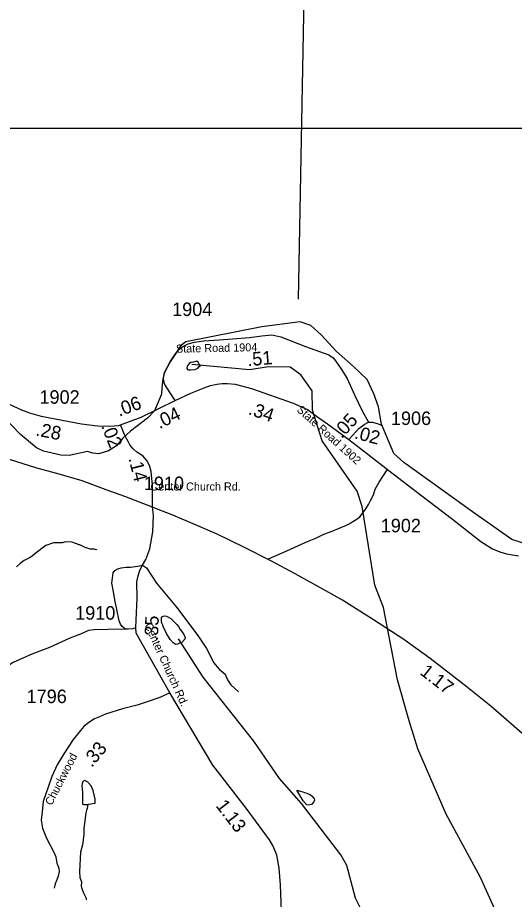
# Model space of a CAD drawing. Extents: x 1248089 to 1457196, y 820910 to 988753.
# Drawn here: x 1433078 to 1437677, y 952957 to 961120 of the extents above; entities that cross this region are included whole.
import ezdxf

# ---------------------------------------------------------------- set-up
doc = ezdxf.new("R2010")
doc.units = 0
for name, color, linetype in [('Exist Boundary Political CountyLine', 7, 'Continuous'), ('Exist Hydrographic Creek Single Shore', 7, 'Continuous'), ('Exist Hydrographic Misc Water Feature', 7, 'Continuous'), ('Exist Road Non-System Type 51', 7, 'Continuous'), ('Exist Road Primary US Attributed', 7, 'Continuous'), ('Exist Road Primary US Mileage Hundredths English Label', 7, 'Continuous'), ('Exist Road Secondary Type 41 Attributed', 7, 'Continuous'), ('Exist Road Secondary Type 51 Attributed', 7, 'Continuous'), ('Exist Road Secondary Type 51 Label', 7, 'Continuous'), ('Map Preparation Inset Cut Line', 7, 'Continuous'), ('Map Preparation Longitude Latitude Lines', 7, 'Continuous'), ('Prop GRAU CAT1 Cell', 7, 'Continuous'), ('Prop Lane Lines', 7, 'Continuous')]:
    doc.layers.add(name, color=color, linetype=linetype)

msp = doc.modelspace()

# ---------------------------------------------------------------- linework, layer by layer
at = {"layer": 'Exist Boundary Political CountyLine'}
for points in [[(1437894.4, 956212.8), (1437652, 956288.6), (1437288.5, 956546.2), (1437015.9, 956743.2), (1436652.4, 957000.9), (1436561.5, 957084.3), (1436447, 957357.7), (1436417.6, 957516.2), (1436375.9, 957637.5), (1436315.3, 957770.1), (1436186.6, 957891.3), (1436027.6, 958031.7), (1435887.5, 958183.1), (1435792.8, 958270.2), (1435694.3, 958304.3), (1435338.8, 958258.7), (1434636.2, 958120.3), (1434585.8, 958080.8), (1434546, 958016.4), (1434489.2, 957934.9), (1434438.1, 957836.4), (1434421.1, 957777.7), (1434413.3, 957694), (1434409.3, 957633.5)], [(1434409.3, 957633.5), (1434345.5, 957481.5), (1434280, 957410.8), (1434124.3, 957292.9), (1434050.3, 957223.1), (1433994.9, 957156.2), (1433917.9, 957109.7), (1433831.3, 957083.4), (1433773.4, 957086.6), (1433723.7, 957103.4), (1433556.3, 957066.2), (1433477.3, 957069.1), (1433318.3, 957107.1), (1433254.3, 957136.1), (1433105.3, 957259.9), (1432937.3, 957435.2)]]:
    msp.add_lwpolyline(points, dxfattribs=at)
at = {"layer": 'Exist Hydrographic Creek Single Shore'}
msp.add_lwpolyline([(1437665.4, 952573.7), (1437657.4, 952632.8), (1437535.4, 952776.6), (1437359.3, 953164.2), (1437045.4, 953745), (1436782.3, 954351.2), (1436704.3, 954608.8), (1436594.3, 954988.6), (1436466.3, 955657.6), (1436386.4, 955866.1), (1436267.3, 956594), (1436220.3, 956736.1), (1435896.3, 957202.3), (1435809.3, 957486.4), (1435804.3, 957663.8), (1435699.3, 957813.7), (1435600.3, 957884.5), (1435400.3, 957888.6), (1435225.3, 957859.3), (1434692.3, 957909.4)], dxfattribs=at)
at = {"layer": 'Exist Hydrographic Misc Water Feature'}
for points in [[(1434770.1, 957900.8), (1434756.4, 957915), (1434750.6, 957929.2), (1434738.3, 957938.9), (1434706.7, 957930), (1434682.6, 957926.4), (1434666.4, 957916.7), (1434648, 957893), (1434645.7, 957871), (1434651.5, 957862.9), (1434659.4, 957858.8), (1434681.4, 957858.4), (1434721.5, 957863.7), (1434745.7, 957875.2), (1434757.9, 957891), (1434770.1, 957900.8)], [(1433812.6, 956195.2), (1433804.5, 956193.4), (1433788.6, 956197.7), (1433748.7, 956198.4), (1433716.9, 956211), (1433708.9, 956211.1), (1433653.4, 956240.2), (1433645.4, 956240.3), (1433621.6, 956252.8), (1433613.6, 956252.9), (1433581.9, 956265.5), (1433523.8, 956266.5), (1433489.7, 956259.1), (1433409.7, 956256.6), (1433339.9, 956234.6), (1433235.9, 956155.7), (1433213.6, 956134), (1433189.3, 956118.6), (1433138.8, 956093.4), (1433100.4, 956066.1), (1433067.9, 956034.7)], [(1434594.5, 955331.9), (1434581.6, 955330.7), (1434557.4, 955319.3), (1434541.4, 955315.5), (1434517.6, 955332), (1434490.1, 955362.4), (1434455.2, 955417.2), (1434424.2, 955481.8), (1434424.4, 955489.8), (1434412.8, 955514), (1434409, 955530.1), (1434409.6, 955562), (1434419.9, 955575.9), (1434436, 955581.6), (1434457.9, 955579.2), (1434497.5, 955556.4), (1434552.6, 955501.5), (1434566.3, 955483.2), (1434583.7, 955454.8), (1434615.1, 955414.2), (1434630.5, 955381.9), (1434626.2, 955366), (1434594.5, 955331.9)], [(1437548.4, 951275.9), (1437440.3, 951310.9), (1437325.4, 951388.8), (1437065.4, 951735.4), (1436721.3, 952100.2), (1436438.3, 952506.5), (1436205.3, 952967.5), (1436127.4, 953271.1), (1436071.3, 953370.7), (1435705.3, 953844.3), (1435501.4, 954074.9), (1435266.4, 954421.1), (1434794.3, 955015), (1434567.3, 955367.6)], [(1433729.2, 953833.7), (1433735.7, 953837.4), (1433795.7, 953846.2), (1433794.6, 953884.3), (1433778, 953964.6), (1433758.7, 954009), (1433729.3, 954041.6), (1433699.6, 954056.1), (1433691.6, 954054.3), (1433677.3, 954040.5), (1433672.8, 954010.5), (1433677.6, 953946.4), (1433678, 953837.6), (1433689.7, 953836.1), (1433729.2, 953833.7)], [(1435661.5, 953967), (1435717.2, 953953.5), (1435733.1, 953945.2), (1435756.9, 953938.9), (1435788.7, 953924.2), (1435804.5, 953911.9), (1435824, 953887.6), (1435827.8, 953875.5), (1435821.5, 953859.6), (1435797.4, 953836)], [(1435797.4, 953836), (1435771, 953828.6), (1435755.1, 953832.8), (1435721.8, 953869.5), (1435661.5, 953967)], [(1433729.2, 953833.7), (1433723, 953797.6), (1433714.8, 953781.7), (1433710.4, 953757.7), (1433691.9, 953613.9), (1433690.9, 953558), (1433677.7, 953462.9), (1433660.1, 953394.4), (1433651, 953214.5), (1433654, 953158.4), (1433669.3, 953118.1), (1433666.6, 953080.2), (1433668.4, 953066.1), (1433683.7, 953023.8), (1433712.8, 952969.3), (1433712.5, 952953.3)]]:
    msp.add_lwpolyline(points, dxfattribs=at)
at = {"layer": 'Exist Road Non-System Type 51'}
for points in [[(1435401.3, 956108.2), (1435522.5, 956163.7), (1435597.3, 956196.6), (1435684.1, 956236.8), (1435762.8, 956269.2), (1435837.5, 956301.7), (1435914.2, 956338.4), (1435990.7, 956366.9), (1436069.4, 956401.2), (1436121.8, 956422.3), (1436154.3, 956437.7), (1436180.6, 956455), (1436211, 956472.5), (1436247.6, 956500), (1436268.2, 956527.6), (1436301.1, 956573.1), (1436325.8, 956612.5), (1436346.4, 956650), (1436371.5, 956703.5), (1436388.6, 956753.3), (1436423.9, 956818.8), (1436500.1, 956935.2)], [(1434077, 955460), (1434045.5, 955484.4), (1434029.2, 955504), (1434019.4, 955535.8), (1433997.4, 955641.3), (1433981.8, 955714), (1433965.5, 955803.9), (1433950.9, 955885.9), (1433955, 955930.8), (1433962.3, 955980.7), (1433977, 956001.1), (1434007.3, 956015.8), (1434036.7, 956027.2), (1434084, 956032.2), (1434124.1, 956032.2), (1434164.9, 956037.9), (1434191.8, 956042.8), (1434234.3, 956050.9)], [(1434234.3, 956050.9), (1434269.9, 956026.2), (1434363, 955884), (1434549.2, 955660.9), (1434745.3, 955398.5), (1434826.1, 955278.4), (1434865.3, 955202.3), (1434892.3, 955148.4), (1434943.7, 955089.6), (1435000.1, 955043), (1435019.7, 954989), (1435051.5, 954942.5), (1435122.6, 954878.7)], [(1434172.8, 955472.9), (1434144.8, 955461.6), (1434100.7, 955458.4), (1434077, 955460)], [(1434077, 955460), (1433917.7, 955454.3), (1433785.4, 955452.6), (1433734, 955446.9), (1433658.8, 955413.4), (1433560.5, 955376.1), (1433373.5, 955287.9), (1433208.5, 955225.7), (1433037.6, 955150.8), (1432967.3, 955102.6), (1432861.1, 955007.8), (1432777.3, 954919.1), (1432715.2, 954829.2), (1432613.1, 954728.7), (1432450.9, 954568.4), (1432405.1, 954525.9), (1432391.3, 954488.3), (1432362.7, 954453.1), (1432324.3, 954417.2), (1432287.5, 954364.9)], [(1433306.1, 953766.4), (1433297.3, 953689.5), (1433309.5, 953616), (1433346.3, 953522.8), (1433414.9, 953388), (1433432, 953351.2), (1433441.8, 953292.3), (1433459, 953245.8), (1433461.4, 953216.3), (1433454.1, 953172.2), (1433441.8, 953137.9), (1433427.1, 953101.1), (1433417.3, 953059.4)]]:
    msp.add_lwpolyline(points, dxfattribs=at)
at = {"layer": 'Exist Road Primary US Attributed'}
for points in [[(1434328, 956588.9), (1434207, 956633.9), (1434071, 956686.2), (1433897.6, 956749), (1433674.9, 956831.3), (1433462.7, 956894.1), (1433247.8, 956952.1), (1432944.4, 957046.4), (1432590.9, 957119.4), (1432272.6, 957179.2), (1432080.5, 957211.7), (1431862.3, 957244.7), (1431681.5, 957271.6), (1431575.1, 957290.3), (1431183.1, 957333.6), (1431047.1, 957341.8), (1430820, 957365)], [(1439306.9, 952997.2), (1439221.9, 953088.1), (1438893.1, 953405.2), (1438618.4, 953669.2), (1438376.3, 953911.5), (1438169.3, 954107.8), (1438013.8, 954261.8), (1437821, 954432.3), (1437458.2, 954745.7), (1437213.1, 954943.1), (1436898.2, 955186.1), (1436653.1, 955362.6), (1436372.9, 955546.1), (1436084.4, 955727.1), (1435930.8, 955813), (1435648.4, 955971.6), (1435429.5, 956089.1), (1435170.9, 956217.8), (1434925.8, 956337.4), (1434724.9, 956424.9), (1434515.6, 956513.1), (1434364.7, 956573), (1434328, 956588.9)]]:
    msp.add_lwpolyline(points, dxfattribs=at)
at = {"layer": 'Exist Road Secondary Type 41 Attributed'}
msp.add_lwpolyline([(1434485.7, 954869.8), (1434393.9, 954827.2), (1434276.2, 954786), (1434184.9, 954753.6), (1434049.5, 954721.2), (1433890.6, 954671.1), (1433837.6, 954647.5), (1433790.5, 954629.8), (1433737.5, 954594.5), (1433690.4, 954556.2), (1433661, 954520.8), (1433593.3, 954438.3), (1433505, 954302.8), (1433442.7, 954202.6), (1433395.6, 954093.6), (1433360.2, 953996.4), (1433316.1, 953863.8), (1433306.1, 953766.4)], dxfattribs=at)
at = {"layer": 'Exist Road Secondary Type 51 Attributed'}
for points in [[(1434537, 957574.3), (1434489.5, 957645.6), (1434442, 957723.5), (1434431.4, 957755.2), (1434428.8, 957781.6), (1434438.1, 957836.4), (1434489.2, 957934.9), (1434546, 958016.4), (1434584.3, 958057.1), (1434621.3, 958082.2), (1434656.9, 958099.4), (1434716.3, 958116.6), (1434803.4, 958128.4), (1434944.5, 958137.7), (1435108.2, 958149.6), (1435226.1, 958157.5), (1435338.3, 958174.7), (1435430.7, 958182.6), (1435513.8, 958165.4), (1435744.7, 958075.6), (1435957.8, 957999.1), (1435998.7, 957971.4), (1436021.1, 957942.4), (1436071.3, 957871), (1436129.3, 957779.9), (1436196.6, 957628.1), (1436268.9, 957480.9), (1436326.4, 957376.5)], [(1431786.4, 957835.7), (1432149.8, 957790.8), (1432631.7, 957703.1), (1432682.9, 957688.1), (1433113.7, 957489.2), (1433188.9, 957461.4), (1433297.1, 957431.1), (1433670.5, 957359.8), (1433817.8, 957342.6), (1433932.6, 957338.7), (1434013, 957345.3), (1434031, 957351.2)], [(1434537, 957574.3), (1434680.3, 957642.7), (1434805.7, 957694.2), (1434863.1, 957713.3), (1434921.7, 957727.6), (1434971.9, 957733.6), (1435022.1, 957732.4), (1435092.6, 957727.6), (1435244.4, 957685.8), (1435628.7, 957550.7), (1435762.5, 957492.1), (1435846, 957430), (1435946.4, 957360.7), (1436144.5, 957214.4)], [(1434031, 957351.2), (1434222.4, 957421.9), (1434537, 957574.3)], [(1434328, 956588.9), (1434326.5, 956791), (1434314.8, 956916.9), (1434300.2, 956974), (1434273.9, 957020.9), (1434237.3, 957064.8), (1434180.5, 957097.8), (1434148.3, 957128.5), (1434117.6, 957165.1), (1434103, 957195.9), (1434074.5, 957245.9), (1434031, 957351.2)], [(1436144.5, 957214.4), (1436181.5, 957255), (1436237.1, 957315), (1436285.4, 957354.5), (1436326.4, 957376.5)], [(1436326.4, 957376.5), (1436362.9, 957375), (1436417.1, 957360.4), (1436453, 957343.3)], [(1436144.5, 957214.4), (1436321, 957077.9), (1436515.6, 956927.1), (1436818.9, 956694.2), (1437104.4, 956476.6), (1437367.6, 956271.4), (1437475, 956201.3), (1437542.7, 956175.5), (1437603.8, 956154.5), (1437715.4, 956137.3)], [(1434485.7, 954869.8), (1434176.7, 955421.1), (1434172.8, 955472.9), (1434183.3, 955744.4), (1434180.6, 955897.2), (1434192.6, 955951.9), (1434210.2, 956003.3), (1434234.3, 956050.9), (1434264.2, 956104.7), (1434300.7, 956203), (1434329, 956359.9), (1434337.2, 956515.4), (1434328, 956588.9)], [(1435731.6, 951082), (1435672.2, 951293.5), (1435554.9, 951678.2), (1435530.6, 951774.3), (1435515.7, 951879.7), (1435494.2, 952015.5), (1435465.8, 952177.8), (1435440.1, 952371.2), (1435441.5, 952428), (1435465.6, 952548.7), (1435496.7, 952670.5), (1435519.7, 952849), (1435510.3, 953092.8), (1435498.1, 953246.9), (1435479.3, 953365.5), (1435442.8, 953450.7), (1435409.1, 953507.5), (1435194.6, 953800.2), (1434973, 954088.3), (1434885.4, 954198.4), (1434680.3, 954542.5), (1434485.7, 954869.8)]]:
    msp.add_lwpolyline(points, dxfattribs=at)
at = {"layer": 'Map Preparation Inset Cut Line'}
msp.add_lwpolyline([(1449183.9, 915849.1), (1388709.5, 915849.1), (1388709.5, 960097.6), (1449183.9, 960097.6)], close=True, dxfattribs=at)
at = {"layer": 'Map Preparation Longitude Latitude Lines'}
msp.add_line((1435677.1, 958513.4), (1435858.2, 967889), dxfattribs=at)

# ---------------------------------------------------------------- texts
at = {"layer": 'Exist Road Primary US Mileage Hundredths English Label'}
msp.add_text('1.17', height=125, rotation=322.34485, dxfattribs=at).set_placement((1436794.7, 955046))
at = {"layer": 'Exist Road Secondary Type 51 Label'}
for s, rotation, p in [('State Road 1904', 1.06114, (1434544.9, 958018)), ('State Road 1902', 317.98066, (1435656.1, 957481.5)), ('Center Church Rd.', 294.42277, (1434249.8, 955496.5)), ('Chuckwood', 62.82031, (1433393.7, 953820.4))]:
    msp.add_text(s, height=75, rotation=rotation, dxfattribs=at).set_placement(p)
msp.add_text('Center Church Rd.', height=75, dxfattribs=at).set_placement((1434308.1, 956741.9))
at = {"layer": 'Prop GRAU CAT1 Cell'}
for s, rotation, p in [('.51', 4.90261, (1435209.2, 957892.9)), ('.06', 20.26899, (1434017.9, 957424.1)), ('.04', 25.90662, (1434390.9, 957309.7)), ('.34', 340.63728, (1435206.1, 957450.4)), ('.05', 47.19862, (1436077.7, 957215.3)), ('.28', 348.88832, (1433239.3, 957252.2)), ('.02', 291.66289, (1433849.9, 957339.3)), ('.02', 344.86342, (1436188.8, 957226.2)), ('.14', 284.37031, (1434103.9, 957038.4)), ('.35', 87.79671, (1434376.8, 955349.5)), ('.33', 50.21889, (1433764, 954172.6)), ('1.13', 307.57309, (1434906.8, 953822.4))]:
    msp.add_text(s, height=125, rotation=rotation, dxfattribs=at).set_placement(p)
at = {"layer": 'Prop Lane Lines'}
for s, p in [('1904', (1434508.6, 958357.7)), ('1902', (1433280.5, 957545.5)), ('1906', (1436534.3, 957348.6)), ('1910', (1434246.9, 956746.1)), ('1910', (1434246.9, 956746.1)), ('1902', (1436439.9, 956355.1)), ('1910', (1433610.9, 955546.5)), ('1796', (1433161.4, 954774))]:
    msp.add_text(s, height=125, dxfattribs=at).set_placement(p)

doc.saveas('drawing.dxf')
